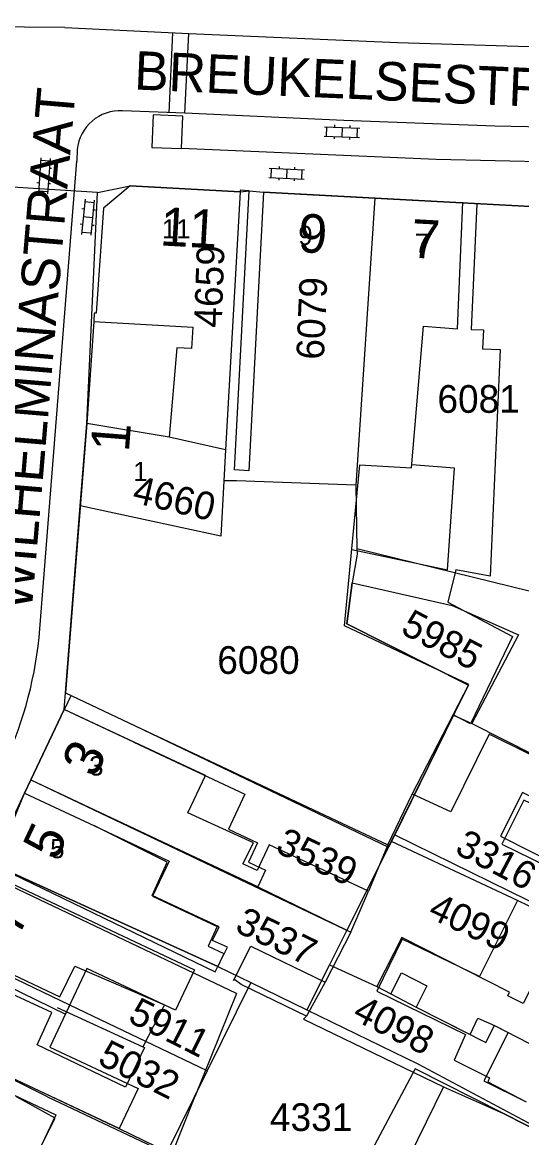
# Model space of a CAD drawing. Extents: x 148816 to 151297, y 399515 to 402500.
# Drawn here: x 150364.7 to 150397.2, y 399747.3 to 399819.8 of the extents above; entities that cross this region are included whole.
import ezdxf

# ---------------------------------------------------------------- set-up
doc = ezdxf.new("R2010")
doc.units = 0
for name, color, linetype in [('B01 Hoofdgebouw  [D] Norm', 7, 'Continuous'), ('B01 Hoofdgebouw  [T] Norm', 7, 'Continuous'), ('B01 hoofgebouw', 7, 'Continuous'), ('B02 Bijgebouw  [D] Norm', 7, 'Continuous'), ('G01 perceelsgrens', 7, 'Continuous'), ('S02 Open verharding  Norm', 7, 'Continuous'), ('T04 Haag heg  [D] Gem', 7, 'Continuous'), ('V00 Kant verharding algemeen  [T] Norm', 7, 'Continuous'), ('V00 Kant verharding algemeen secundair  [T] Gem', 7, 'Continuous'), ('V06 Kant onverhard  [T] Gem', 7, 'Continuous'), ('Z01 perceelnummer', 7, 'Continuous'), ('Z02 huisnummer', 7, 'Continuous'), ('Z02 Huisnummer  [Tekst] Norm', 7, 'Continuous'), ('Z06 straatnaam', 7, 'Continuous')]:
    doc.layers.add(name, color=color, linetype=linetype)

msp = doc.modelspace()

# ---------------------------------------------------------------- linework, layer by layer
at = {"layer": 'B01 Hoofdgebouw  [D] Norm'}
msp.add_line((150378.621, 399756.706), (150375.916, 399750), dxfattribs=at)
for points in [[(150372.04, 399774.09), (150388.45, 399766.35), (150390.048, 399769.646), (150393.723, 399776.776), (150385.635, 399780.571), (150386.638, 399791.036), (150389.994, 399790.837), (150390.78, 399800.028), (150392.992, 399799.869), (150393.329, 399808.089)], [(150394.245, 399807.97), (150393.882, 399799.826), (150394.67, 399799.808), (150394.604, 399798.561), (150395.748, 399798.52), (150395.112, 399783.81), (150392.872, 399784.223), (150392.356, 399782.106), (150396.568, 399779.88), (150393.821, 399774.208), (150392.701, 399774.793)], [(150386.126, 399785.537), (150392.338, 399784.218), (150392.79, 399790.811), (150390.018, 399791.041)], [(150365.27, 399770.57), (150386.059, 399760.681), (150387.205, 399763.337), (150380.75, 399766.358), (150379.976, 399764.698), (150379.032, 399765.122), (150379.732, 399766.476), (150375.472, 399768.423), (150376.62, 399770.85), (150367.42, 399775.15)], [(150407.84, 399767.19), (150395.047, 399773.532), (150392.549, 399768.498), (150390.053, 399769.656)], [(150407.37, 399766.22), (150403.863, 399767.835), (150403.189, 399766.455), (150397.294, 399769.252), (150395.87, 399766.39), (150401.663, 399763.567), (150400.465, 399761.012), (150396.893, 399762.736), (150394.419, 399757.804), (150389.392, 399760.227), (150387.743, 399756.854), (150393.511, 399754.031), (150392.762, 399752.371), (150395.059, 399751.221), (150394.949, 399750.96), (150397.44, 399749.66)], [(150362.71, 399765.13), (150377.237, 399758.11), (150378.036, 399759.72), (150377.067, 399760.143), (150377.492, 399761.038), (150373.154, 399763.06), (150374.127, 399765.231), (150369.39, 399767.58)], [(150378.621, 399756.706), (150362.59, 399764.31)], [(150360.185, 399759.766), (150367.136, 399756.475), (150368.13, 399758.483), (150373.945, 399755.959), (150372.543, 399753.239), (150372.645, 399753.188), (150371.421, 399750.621), (150365.682, 399753.373), (150366.626, 399755.458), (150359.672, 399758.675)], [(150366.348, 399750), (150362.11, 399752.12)], [(150392.067, 399750.633), (150389.251, 399744.905)], [(150392.066, 399750.634), (150395.97, 399748.91)], [(150359.32, 399746.24), (150374.222, 399739.274), (150375.495, 399741.84), (150370.671, 399744.234), (150370.646, 399744.513), (150365.923, 399746.805), (150366.84, 399748.609), (150364.327, 399750)], [(150366.348, 399750), (150374.408, 399746.188), (150375.916, 399750)]]:
    msp.add_lwpolyline(points, dxfattribs=at)
at = {"layer": 'B01 Hoofdgebouw  [T] Norm'}
for p, q in [((150371.71, 399809.15), (150369.99, 399807.69)), ((150378.87, 399808.75), (150371.71, 399809.15)), ((150378.49, 399790.7), (150379.44, 399808.83)), ((150379.44, 399808.83), (150378.87, 399808.86)), ((150378.87, 399808.86), (150378.87, 399808.75)), ((150380.39, 399808.73), (150379.42, 399790.65)), ((150408.6, 399807.22), (150380.39, 399808.73)), ((150369.99, 399807.69), (150369.5, 399800.88)), ((150369.38, 399800.88), (150369.35, 399800.33)), ((150369.5, 399800.88), (150369.38, 399800.88)), ((150369.35, 399800.33), (150375.79, 399799.98)), ((150375.79, 399799.98), (150375.71, 399798.58)), ((150374.75, 399798.63), (150374.24, 399792.83)), ((150375.71, 399798.58), (150374.75, 399798.63)), ((150368.9, 399793.72), (150367.52, 399776.23)), ((150374.24, 399792.83), (150368.9, 399793.72)), ((150379.42, 399790.65), (150378.49, 399790.7)), ((150367.52, 399776.23), (150372.04, 399774.09)), ((150367.42, 399775.15), (150365.27, 399770.57)), ((150362.71, 399765.13), (150364.86, 399769.71)), ((150364.86, 399769.71), (150369.39, 399767.58)), ((150400.42, 399746.65), (150395.97, 399748.91))]:
    msp.add_line(p, q, dxfattribs=at)
at = {"layer": 'B01 hoofgebouw'}
for points in [[(150408.33, 399802.23), (150408.6, 399807.22), (150380.39, 399808.73), (150379.42, 399790.65), (150378.49, 399790.7), (150379.44, 399808.83), (150378.87, 399808.86), (150378.87, 399808.75), (150371.71, 399809.15), (150369.99, 399807.69)], [(150369.99, 399807.69), (150369.5, 399800.88), (150369.38, 399800.88), (150369.35, 399800.33), (150375.79, 399799.98), (150375.71, 399798.58), (150374.75, 399798.63), (150374.24, 399792.83), (150368.9, 399793.72), (150367.52, 399776.23), (150372.04, 399774.09)], [(150372.04, 399774.09), (150388.509, 399766.209), (150393.692, 399776.732), (150385.791, 399780.696), (150386.14, 399783.375), (150392.637, 399781.903), (150396.943, 399779.991), (150393.916, 399774.234), (150407.84, 399767.19)], [(150371.95, 399773.03), (150367.42, 399775.15), (150365.27, 399770.57), (150369.79, 399768.44)], [(150371.95, 399773.03), (150379.172, 399769.65), (150378.107, 399767.379), (150380.001, 399766.49), (150379.409, 399765.229), (150380.511, 399764.712), (150380.002, 399763.628), (150369.79, 399768.44)], [(150362.11, 399752.12), (150357.59, 399754.25), (150362.37, 399764.41), (150362.59, 399764.31), (150362.93, 399765.03), (150362.71, 399765.13), (150364.86, 399769.71), (150369.39, 399767.58)], [(150407.37, 399766.22), (150403.781, 399768.027), (150403.134, 399766.748), (150397.201, 399769.75), (150395.773, 399766.928), (150401.73, 399763.913), (150400.431, 399761.346), (150400.024, 399761.552), (150397.243, 399756.057), (150396.251, 399756.559), (150396.37, 399756.793), (150389.365, 399760.338), (150387.75, 399757.147), (150388.663, 399756.685), (150389.345, 399758.035), (150390.996, 399757.199), (150390.297, 399755.818), (150394.831, 399753.524), (150395.386, 399754.619), (150396.286, 399754.164), (150394.705, 399751.04), (150397.44, 399749.66)], [(150369.39, 399767.58), (150374.249, 399765.295), (150373.178, 399763.014), (150377.378, 399761.042), (150376.782, 399759.772), (150377.803, 399759.293), (150377.407, 399758.45), (150362.93, 399765.03)], [(150362.664, 399764.466), (150375.897, 399758.24), (150374.667, 399755.625), (150368.91, 399758.333), (150366.506, 399753.225), (150372.231, 399750.531), (150371.006, 399747.928), (150362.11, 399752.12)], [(150390.239, 399751.82), (150384.585, 399741.206), (150381.749, 399742.717), (150380.219, 399739.845), (150386.054, 399736.736), (150384.912, 399734.591), (150388.726, 399732.56)], [(150395.97, 399748.91), (150390.239, 399751.82)], [(150361.69, 399751.26), (150366.886, 399748.812), (150365.958, 399746.847), (150370.972, 399744.481), (150370.1, 399742.634), (150371.109, 399742.157), (150370.541, 399740.952), (150359.32, 399746.24)], [(150395.97, 399748.91), (150400.42, 399746.65), (150398.51, 399742.87), (150398.24, 399742.96), (150396.08, 399738.7), (150391.32, 399741.12), (150390.98, 399740.45), (150389.09, 399741.41), (150388.12, 399739.43), (150395.16, 399735.97), (150394.27, 399734.16)]]:
    msp.add_lwpolyline(points, dxfattribs=at)
at = {"layer": 'B02 Bijgebouw  [D] Norm'}
msp.add_lwpolyline([(150378.436, 399757.535), (150379.561, 399759.784), (150384.384, 399757.435), (150383.183, 399755.237), (150378.921, 399757.285), (150378.512, 399757.587)], dxfattribs=at)
at = {"layer": 'G01 perceelsgrens'}
for points in [[(150369.599, 399808.712), (150359.887, 399809.324)], [(150369.599, 399808.712), (150371.71, 399809.15), (150378.87, 399808.75)], [(150378.87, 399808.75), (150379.44, 399808.83), (150380.39, 399808.73), (150387.615, 399808.343)], [(150368.9, 399793.72), (150369.186, 399799.797), (150369.599, 399808.712)], [(150378.87, 399808.75), (150377.918, 399792.004)], [(150387.615, 399808.343), (150386.384, 399789.705)], [(150387.615, 399808.343), (150398.55, 399807.758)], [(150368.478, 399788.377), (150368.9, 399793.72)], [(150377.918, 399792.004), (150374.24, 399792.83), (150368.9, 399793.72)], [(150377.918, 399792.004), (150377.804, 399790.001)], [(150377.804, 399790.001), (150377.615, 399786.395), (150368.478, 399788.377)], [(150386.384, 399789.705), (150378.628, 399790), (150377.804, 399790.001)], [(150386.384, 399789.705), (150386.454, 399785.579)], [(150367.52, 399776.23), (150368.478, 399788.377)], [(150386.454, 399785.579), (150386.46, 399785.233), (150386.14, 399783.375), (150385.791, 399780.696), (150393.692, 399776.732), (150392.731, 399774.781)], [(150397.719, 399782.81), (150386.454, 399785.579)], [(150365.27, 399770.57), (150367.42, 399775.15), (150367.52, 399776.23)], [(150367.52, 399776.23), (150372.04, 399774.09), (150388.509, 399766.209)], [(150392.731, 399774.781), (150388.905, 399767.013)], [(150392.731, 399774.781), (150393.916, 399774.234), (150412.31, 399764.95), (150413.062, 399764.698)], [(150362.93, 399765.03), (150364.86, 399769.71), (150365.27, 399770.57)], [(150365.27, 399770.57), (150380.002, 399763.628), (150385.798, 399760.811)], [(150388.905, 399767.013), (150388.509, 399766.209)], [(150388.905, 399767.013), (150400.024, 399761.552), (150406.9, 399758.01), (150408.45, 399757.24), (150409.105, 399756.888)], [(150388.509, 399766.209), (150385.798, 399760.811)], [(150362.93, 399765.03), (150377.407, 399758.45), (150379.55, 399757.409)], [(150385.798, 399760.811), (150384.669, 399758.563)], [(150367.79, 399755.954), (150360.12, 399759.627)], [(150359.861, 399759.078), (150367.51, 399755.358), (150367.79, 399755.954)], [(150384.669, 399758.563), (150383.199, 399755.636)], [(150384.669, 399758.563), (150387.75, 399757.147), (150388.663, 399756.685), (150390.297, 399755.818), (150393.819, 399754.036), (150394.305, 399755.099), (150395.386, 399754.619), (150399.897, 399752.299), (150401.161, 399754.898), (150406.709, 399752.157)], [(150379.55, 399757.409), (150376.724, 399751.677)], [(150379.55, 399757.409), (150383.199, 399755.636)], [(150376.724, 399751.677), (150367.79, 399755.954)], [(150383.199, 399755.636), (150390.407, 399752.135), (150400.48, 399746.769), (150403.267, 399745.362)], [(150357.59, 399754.25), (150371.006, 399747.928), (150374.129, 399746.413)], [(150376.724, 399751.677), (150374.129, 399746.413)]]:
    msp.add_lwpolyline(points, dxfattribs=at)
at = {"layer": 'S02 Open verharding  Norm'}
for p, q in [((150384.344, 399812.973), (150386.642, 399812.888)), ((150384.472, 399812.368), (150384.494, 399812.968)), ((150384.999, 399813.099), (150384.993, 399812.949)), ((150385.493, 399812.931), (150385.471, 399812.331)), ((150385.998, 399813.062), (150385.993, 399812.912)), ((150386.47, 399812.294), (150386.492, 399812.894)), ((150384.322, 399812.374), (150386.62, 399812.289)), ((150384.971, 399812.35), (150384.966, 399812.2)), ((150385.971, 399812.313), (150385.965, 399812.163)), ((150365.911, 399810.971), (150365.751, 399808.677)), ((150365.866, 399810.323), (150365.716, 399810.333)), ((150365.9, 399810.821), (150366.499, 399810.78)), ((150366.509, 399810.929), (150366.349, 399808.635)), ((150366.614, 399810.27), (150366.464, 399810.281)), ((150380.75, 399810.288), (150383.048, 399810.19)), ((150380.874, 399809.682), (150380.9, 399810.281)), ((150381.406, 399810.41), (150381.399, 399810.26)), ((150381.899, 399810.239), (150381.873, 399809.639)), ((150382.405, 399810.367), (150382.398, 399810.217)), ((150366.429, 399809.782), (150365.831, 399809.824)), ((150380.724, 399809.688), (150383.022, 399809.59)), ((150381.374, 399809.661), (150381.367, 399809.511)), ((150382.373, 399809.618), (150382.366, 399809.468)), ((150382.872, 399809.597), (150382.898, 399810.196)), ((150365.796, 399809.325), (150365.646, 399809.336)), ((150365.761, 399808.826), (150366.36, 399808.785)), ((150366.544, 399809.273), (150366.394, 399809.283)), ((150368.785, 399808.284), (150368.562, 399805.994)), ((150368.77, 399808.134), (150369.368, 399808.076)), ((150369.382, 399808.226), (150369.159, 399805.936)), ((150368.722, 399807.637), (150368.573, 399807.651)), ((150369.468, 399807.564), (150369.319, 399807.579)), ((150368.625, 399806.641), (150368.476, 399806.656)), ((150369.271, 399807.081), (150368.673, 399807.139)), ((150368.576, 399806.144), (150369.174, 399806.086)), ((150369.371, 399806.569), (150369.222, 399806.583))]:
    msp.add_line(p, q, dxfattribs=at)
at = {"layer": 'T04 Haag heg  [D] Gem'}
for points in [[(150388.45, 399766.35), (150387.205, 399763.337)], [(150396.893, 399762.736), (150388.702, 399766.581)], [(150386.059, 399760.681), (150384.384, 399757.435)], [(150366.982, 399755.788), (150372.543, 399753.239)], [(150383.183, 399755.237), (150382.99, 399755.045), (150392.066, 399750.634)]]:
    msp.add_lwpolyline(points, dxfattribs=at)
at = {"layer": 'V00 Kant verharding algemeen  [T] Norm'}
for p, q in [((150369.35, 399800.33), (150368.9, 399793.72)), ((150367.45, 399775.14), (150367.89, 399776.06))]:
    msp.add_line(p, q, dxfattribs=at)
for points in [[(150367.476, 399819.42), (150349.045, 399819.586), (150348.042, 399819.635), (150332.351, 399820.501), (150289.97, 399822.874), (150285.728, 399823.121)], [(150367.476, 399819.42), (150375.524, 399819.04), (150389.087, 399818.451), (150400.502, 399818.109)], [(150399.673, 399812.936), (150395.421, 399813.033), (150385.595, 399813.392), (150375.268, 399813.859), (150371.221, 399814.02)], [(150375.043, 399811.565), (150375.135, 399813.675), (150373.219, 399813.757), (150373.128, 399811.648), (150375.043, 399811.565)], [(150368.271, 399811.503), (150368.25, 399810.753)], [(150365.853, 399780.378), (150368.25, 399810.753)], [(150379.44, 399808.83), (150380.39, 399808.73)], [(150365.27, 399770.57), (150364.86, 399769.71)]]:
    msp.add_lwpolyline(points, dxfattribs=at)
for centre, radius, start, end in [((150371.066, 399811.215), 2.809, 86.82945, 174.11352), ((150339.554, 399782.591), 26.392, 335.6697, 355.18931)]:
    msp.add_arc(centre, radius, start, end, dxfattribs=at)
at = {"layer": 'V00 Kant verharding algemeen secundair  [T] Gem'}
for points in [[(150374.468, 399819.081), (150374.235, 399813.899)], [(150375.268, 399813.859), (150375.524, 399819.04)]]:
    msp.add_lwpolyline(points, dxfattribs=at)
at = {"layer": 'V06 Kant onverhard  [T] Gem'}
msp.add_lwpolyline([(150399.258, 399810.676), (150391.609, 399810.861), (150375.042, 399811.564)], dxfattribs=at)

# ---------------------------------------------------------------- texts
at = {"layer": 'Z01 perceelnummer'}
for s, rotation, p in [('4659', 87.98338, (150377.662, 399799.915)), ('6079', 87.64277, (150384.306, 399797.834)), ('4660', 346.68722, (150371.78, 399788.603)), ('5985', 332.20407, (150389.212, 399780.132)), ('3539', 334.66472, (150381.077, 399765.919)), ('3316', 332.20682, (150392.729, 399765.849)), ('4099', 334.79278, (150390.98, 399761.679)), ('3537', 334.20397, (150378.44, 399760.772)), ('5911', 333.20288, (150371.49, 399754.91)), ('4098', 333.23023, (150386.07, 399755.061)), ('5032', 333.48624, (150369.521, 399752.16))]:
    msp.add_text(s, height=1.8, rotation=rotation, dxfattribs=at).set_placement(p)
for s, p in [('6081', (150391.682, 399794.409)), ('6080', (150377.376, 399777.455)), ('4331', (150380.8, 399747.773))]:
    msp.add_text(s, height=1.8, dxfattribs=at).set_placement(p)
at = {"layer": 'Z02 huisnummer'}
for s, rotation, p in [('11', 356.78837, (150373.617, 399805.285)), ('9', 356.90594, (150382.594, 399804.854)), ('7', 356.90594, (150389.917, 399804.494)), ('1', 85.46948, (150371.63, 399791.826)), ('3', 64.84463, (150369.445, 399770.639)), ('5', 64.84463, (150366.914, 399765.257)), ('7', 64.84463, (150364.455, 399760.316))]:
    msp.add_text(s, height=2.5, rotation=rotation, dxfattribs=at).set_placement(p)
at = {"layer": 'Z02 Huisnummer  [Tekst] Norm'}
for s, p in [('11', (150373.78, 399805.73)), ('9', (150382.645, 399805.305)), ('7', (150390.207, 399804.799)), ('1', (150371.915, 399789.975)), ('3', (150369.05, 399770.855)), ('5', (150366.52, 399765.485))]:
    msp.add_text(s, height=1.25, dxfattribs=at).set_placement(p)
at = {"layer": 'Z06 straatnaam'}
for s, rotation, p in [('BREUKELSESTRAAT', 357.53534, (150371.949, 399815.408)), ('WILHELMINASTRAAT', 85.17923, (150365.319, 399781.513))]:
    msp.add_text(s, height=2.5, rotation=rotation, dxfattribs=at).set_placement(p)

doc.saveas('drawing.dxf')
